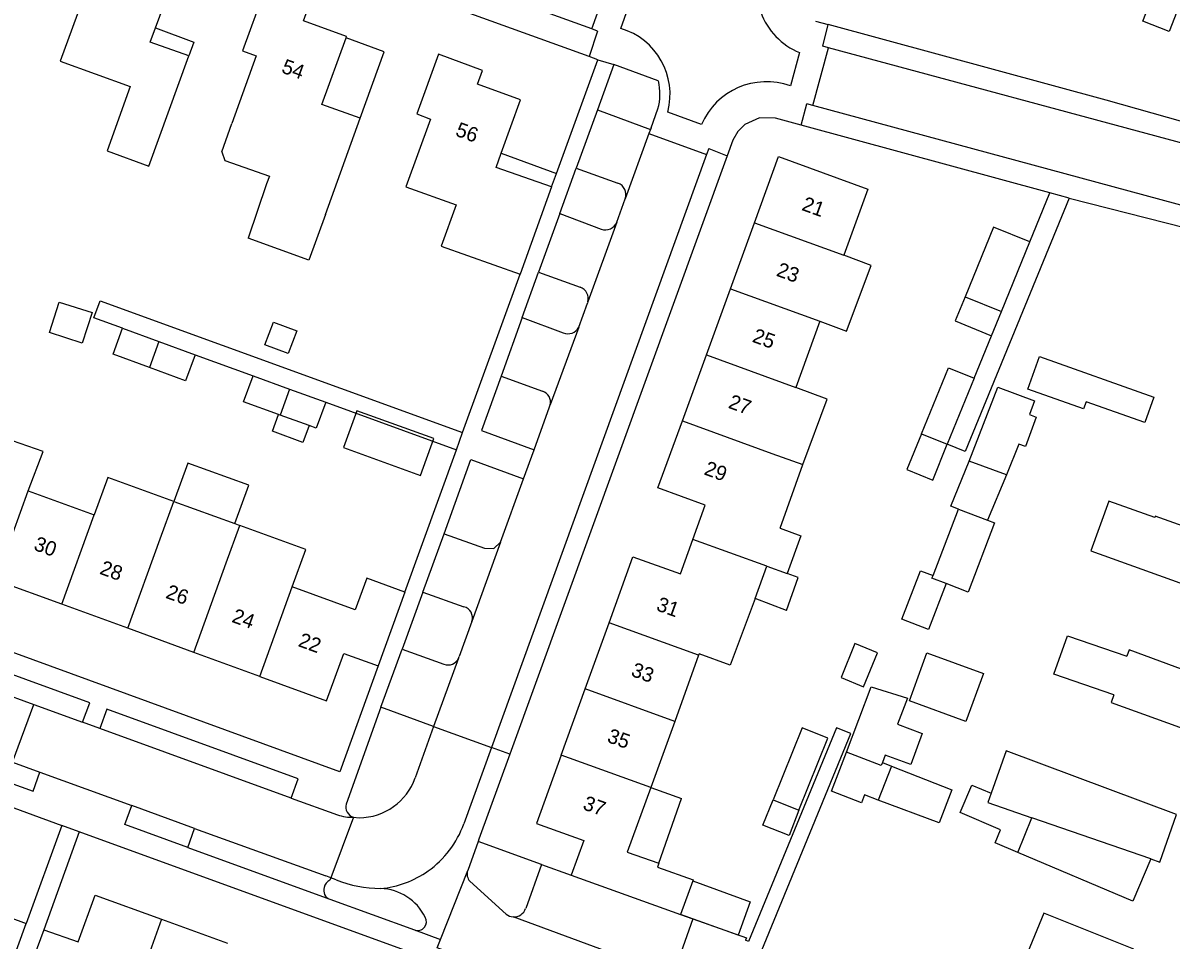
# Model space of a CAD drawing. Extents: x 194485 to 197793, y 468269 to 470822.
# Drawn here: x 196235.4 to 196329.7, y 469683 to 469758.3 of the extents above; entities that cross this region are included whole.
import ezdxf

# ---------------------------------------------------------------- set-up
doc = ezdxf.new("R2010")
doc.units = 0
for name, color, linetype in [('BGT grensvlak gebouwinstallatie plus 1', 7, 'Continuous'), ('BGT grensvlak onbegroeid terreindeel', 7, 'Continuous'), ('BGT grensvlak overig bouwwerk uitbreiding populatie', 7, 'Continuous'), ('BGT grensvlak pand op maaiveld', 7, 'Continuous'), ('BGT grensvlak pand op maaiveld LR', 7, 'Continuous'), ('BGT grensvlak wegdeel', 7, 'Continuous'), ('BGT tekst huisnummerreeks', 7, 'Continuous')]:
    doc.layers.add(name, color=color, linetype=linetype)

msp = doc.modelspace()

# ---------------------------------------------------------------- linework, layer by layer
at = {"layer": 'BGT grensvlak gebouwinstallatie plus 1'}
for p, q in [((196246.271, 469757.941), (196249.422, 469756.765)), ((196249.422, 469756.765), (196248.999, 469755.632)), ((196274.668, 469747.651), (196279.21, 469745.986)), ((196278.804, 469744.868), (196279.21, 469745.986)), ((196317.916, 469728.271), (196318.872, 469730.953)), ((196318.872, 469730.953), (196328.269, 469727.6)), ((196322.487, 469726.641), (196317.916, 469728.271)), ((196328.269, 469727.6), (196327.526, 469725.518)), ((196322.7, 469727.24), (196322.487, 469726.641)), ((196327.526, 469725.518), (196322.7, 469727.24)), ((196255.878, 469724.825), (196256.382, 469726.18)), ((196258.367, 469723.898), (196255.878, 469724.825)), ((196258.879, 469725.272), (196258.367, 469723.898)), ((196248.925, 469722.2), (196247.779, 469719.048)), ((196253.921, 469720.383), (196248.925, 469722.2)), ((196316.155, 469721.227), (196314.603, 469717.5)), ((196252.775, 469717.231), (196253.921, 469720.383)), ((196310.129, 469712.969), (196312.21, 469718.415)), ((196312.21, 469718.415), (196314.603, 469717.5)), ((196315.172, 469717.283), (196313.006, 469711.614)), ((196314.603, 469717.5), (196315.172, 469717.283)), ((196310.044, 469712.746), (196310.129, 469712.969)), ((196311.197, 469712.305), (196310.044, 469712.746)), ((196313.006, 469711.614), (196311.197, 469712.305)), ((196298.089, 469710.109), (196295.527, 469711.074)), ((196308.188, 469702.683), (196309.623, 469706.614)), ((196309.623, 469706.614), (196314.264, 469704.92)), ((196314.264, 469704.92), (196312.828, 469700.989)), ((196312.828, 469700.989), (196308.188, 469702.683)), ((196286.945, 469695.57), (196289.469, 469694.654)), ((196312.356, 469693.502), (196313.313, 469695.764)), ((196313.313, 469695.764), (196314.894, 469695.095)), ((196287.603, 469689.348), (196289.469, 469694.654)), ((196296.143, 469692.47), (196296.992, 469694.555)), ((196299.116, 469693.699), (196298.313, 469691.628)), ((196315.675, 469692.097), (196312.356, 469693.502)), ((196298.313, 469691.628), (196296.143, 469692.47)), ((196315.222, 469691.026), (196315.675, 469692.097)), ((196317.098, 469690.232), (196315.222, 469691.026))]:
    msp.add_line(p, q, dxfattribs=at)
for points in [[(196263.084, 469750.517), (196265.057, 469755.976), (196261.927, 469757.107)], [(196261.722, 469723.465), (196268.03, 469721.185), (196269.122, 469724.205), (196262.813, 469726.484), (196261.722, 469723.465)], [(196312.21, 469718.415), (196311.585, 469718.654), (196313.098, 469722.37)], [(196307.567, 469709.386), (196309.099, 469713.366), (196310.129, 469712.969)], [(196298.089, 469710.109), (196299.056, 469712.802), (196298.139, 469713.131)], [(196311.197, 469712.305), (196309.75, 469708.546), (196307.567, 469709.386)], [(196290.389, 469687.895), (196295.116, 469686.182), (196294.118, 469683.429), (196289.391, 469685.142)]]:
    msp.add_lwpolyline(points, dxfattribs=at)
at = {"layer": 'BGT grensvlak onbegroeid terreindeel'}
msp.add_line((196277.963, 469689.249), (196272.767, 469691.122), dxfattribs=at)
msp.add_lwpolyline([(196290.415, 469684.784), (196294.802, 469683.208), (196294.715, 469683.023)], dxfattribs=at)
at = {"layer": 'BGT grensvlak overig bouwwerk uitbreiding populatie'}
for p, q in [((196237.557, 469732.922), (196238.361, 469735.421)), ((196238.361, 469735.421), (196241.059, 469734.554)), ((196241.059, 469734.554), (196240.255, 469732.054)), ((196240.255, 469732.054), (196237.557, 469732.922)), ((196306.728, 469697.315), (196311.673, 469695.375)), ((196311.673, 469695.375), (196310.633, 469692.662)), ((196310.633, 469692.662), (196305.635, 469694.516))]:
    msp.add_line(p, q, dxfattribs=at)
msp.add_lwpolyline([(196331.604, 469763.005), (196329.537, 469757.632), (196327.364, 469758.468), (196329.431, 469763.841), (196331.604, 469763.005)], dxfattribs=at)
at = {"layer": 'BGT grensvlak pand op maaiveld'}
for p, q in [((196251.704, 469747.753), (196252.546, 469750.086)), ((196260.222, 469742.597), (196263.084, 469750.517)), ((196255.394, 469745.114), (196253.873, 469740.676)), ((196278.804, 469744.868), (196276.209, 469737.706)), ((196293.488, 469736.51), (196295.461, 469741.933)), ((196315.747, 469734.632), (196318.088, 469740.366)), ((196291.515, 469731.088), (196293.488, 469736.51)), ((196314.942, 469732.66), (196315.747, 469734.632)), ((196243.564, 469733.265), (196246.542, 469732.179)), ((196300.832, 469733.841), (196298.861, 469728.418)), ((196246.542, 469732.179), (196249.518, 469731.093)), ((196289.542, 469725.666), (196291.515, 469731.088)), ((196254.287, 469729.364), (196257.28, 469728.275)), ((196313.508, 469729.17), (196311.301, 469723.747)), ((196257.28, 469728.275), (196260.252, 469727.194)), ((196256.499, 469726.137), (196256.382, 469726.18)), ((196258.879, 469725.272), (196256.499, 469726.137)), ((196297.587, 469716.846), (196299.436, 469722.071)), ((196316.155, 469721.227), (196313.098, 469722.37)), ((196235.817, 469719.928), (196241.239, 469717.953)), ((196247.779, 469719.048), (196252.775, 469717.231)), ((196252.775, 469717.231), (196253.201, 469717.076)), ((196295.527, 469711.074), (196296.469, 469713.731)), ((196296.469, 469713.731), (196298.139, 469713.131)), ((196238.578, 469710.609), (196233.157, 469712.583)), ((196244, 469708.634), (196238.578, 469710.609)), ((196249.422, 469706.66), (196244, 469708.634)), ((196281.557, 469703.654), (196283.522, 469709.08)), ((196254.844, 469704.686), (196249.422, 469706.66)), ((196290.88, 469706.418), (196288.912, 469700.993)), ((196290.925, 469706.542), (196290.88, 469706.418)), ((196279.593, 469698.23), (196281.557, 469703.654)), ((196288.912, 469700.993), (196286.945, 469695.57)), ((196306.208, 469698.21), (196305.973, 469697.61)), ((196306.728, 469697.315), (196305.635, 469694.516)), ((196305.973, 469697.61), (196306.728, 469697.315)), ((196286.945, 469695.57), (196285.018, 469690.257)), ((196296.992, 469694.555), (196299.116, 469693.699)), ((196317.098, 469690.232), (196318.244, 469693.072)), ((196285.018, 469690.257), (196287.603, 469689.348)), ((196287.603, 469689.348), (196287.488, 469689.031)), ((196287.488, 469689.031), (196290.416, 469687.97)), ((196280.415, 469688.367), (196289.391, 469685.142)), ((196290.389, 469687.895), (196289.391, 469685.142)), ((196290.416, 469687.97), (196290.389, 469687.895)), ((196233.443, 469678.338), (196235.652, 469684.403)), ((196246.766, 469684.748), (196252.169, 469682.782)), ((196237.087, 469683.891), (196234.874, 469677.817))]:
    msp.add_line(p, q, dxfattribs=at)
for points in [[(196246.271, 469757.941), (196247.872, 469762.32), (196244.327, 469763.628), (196244.728, 469764.752), (196241.102, 469766.056), (196239.331, 469761.157), (196240.468, 469760.744), (196238.443, 469755.203), (196244.2, 469753.114), (196242.288, 469747.83), (196245.711, 469746.581), (196248.999, 469755.632)], [(196261.927, 469757.107), (196261.969, 469757.221), (196258.412, 469758.5), (196258.827, 469759.625), (196255.203, 469760.932), (196253.42, 469756.042), (196254.549, 469755.635), (196252.546, 469750.086)], [(196248.999, 469755.632), (196245.842, 469756.768), (196246.271, 469757.941)], [(196263.084, 469750.517), (196259.941, 469751.649), (196261.927, 469757.107)], [(196274.668, 469747.651), (196276.254, 469752.026), (196272.71, 469753.311), (196273.132, 469754.433), (196269.5, 469755.764), (196267.72, 469750.863), (196268.844, 469750.443), (196266.821, 469744.89), (196270.974, 469743.408), (196269.739, 469740.016), (196276.209, 469737.706)], [(196251.704, 469747.753), (196251.95, 469747.046), (196255.638, 469745.75), (196255.394, 469745.114)], [(196278.804, 469744.868), (196274.241, 469746.472), (196274.668, 469747.651)], [(196295.461, 469741.933), (196297.444, 469747.382), (196304.774, 469744.687), (196302.803, 469739.264)], [(196260.222, 469742.597), (196258.875, 469738.87), (196253.873, 469740.676)], [(196318.088, 469740.366), (196315.111, 469741.578), (196312.766, 469735.843)], [(196300.832, 469733.841), (196303.036, 469733.035), (196305.037, 469738.419), (196302.803, 469739.264)], [(196312.766, 469735.843), (196311.961, 469733.874), (196314.942, 469732.66)], [(196245.765, 469730.045), (196242.786, 469731.132), (196243.564, 469733.265)], [(196255.249, 469731.903), (196255.972, 469733.76), (196257.889, 469733.06), (196257.166, 469731.203), (196255.249, 469731.903)], [(196249.518, 469731.093), (196248.74, 469728.96), (196245.765, 469730.045)], [(196256.382, 469726.18), (196253.49, 469727.232), (196254.287, 469729.364)], [(196309.189, 469724.607), (196311.396, 469730.03), (196313.508, 469729.17)], [(196235.817, 469719.928), (196237.036, 469723.143), (196233.225, 469724.469), (196234.084, 469726.677), (196229.564, 469728.336), (196229.457, 469728.076)], [(196299.436, 469722.071), (196301.432, 469727.452), (196298.861, 469728.418)], [(196313.098, 469722.37), (196315.453, 469728.443), (196318.471, 469727.315), (196318.05, 469726.188), (196318.614, 469725.977)], [(196260.252, 469727.194), (196259.455, 469725.062), (196258.879, 469725.272)], [(196290.402, 469715.922), (196291.423, 469718.749), (196287.537, 469720.155), (196289.542, 469725.666)], [(196318.614, 469725.977), (196317.714, 469723.568), (196317.188, 469723.765), (196316.155, 469721.227)], [(196309.189, 469724.607), (196307.99, 469721.662), (196310.102, 469720.802), (196311.301, 469723.747)], [(196247.779, 469719.048), (196242.357, 469721.023), (196241.239, 469717.953)], [(196334.602, 469710.871), (196336.111, 469715.079), (196328.384, 469717.85), (196328.337, 469717.719), (196324.56, 469719.074), (196323.097, 469714.998), (196334.602, 469710.871)], [(196257.503, 469712.028), (196258.622, 469715.102), (196253.201, 469717.076)], [(196297.587, 469716.846), (196299.279, 469716.213), (196298.139, 469713.131)], [(196283.522, 469709.08), (196285.487, 469714.505), (196289.381, 469713.096), (196290.402, 469715.922)], [(196266.743, 469711.595), (196263.614, 469712.739), (196262.674, 469710.145), (196257.503, 469712.028)], [(196266.743, 469711.595), (196266.751, 469711.592), (196264.556, 469705.56)], [(196295.527, 469711.074), (196293.477, 469705.606), (196290.925, 469706.542)], [(196324.975, 469703.172), (196320.055, 469704.858), (196321.184, 469708.008), (196326.052, 469706.338)], [(196303.709, 469707.374), (196302.575, 469704.597), (196304.426, 469703.841), (196305.56, 469706.618), (196303.709, 469707.374)], [(196324.975, 469703.172), (196324.761, 469702.543), (196334.014, 469699.207), (196335.59, 469703.414), (196326.23, 469706.86), (196326.052, 469706.338)], [(196254.844, 469704.686), (196260.321, 469702.691), (196261.728, 469706.574), (196264.556, 469705.56)], [(196303.025, 469698.472), (196305.049, 469703.816), (196308.036, 469702.885), (196307.203, 469700.754)], [(196299.116, 469693.699), (196301.501, 469699.613), (196299.377, 469700.469), (196296.992, 469694.555)], [(196307.203, 469700.754), (196309.25, 469700.004), (196308.31, 469697.44), (196306.208, 469698.21)], [(196279.593, 469698.23), (196277.558, 469692.612), (196281.44, 469691.208), (196280.415, 469688.367)], [(196305.635, 469694.516), (196304.514, 469694.954), (196304.263, 469694.311), (196301.784, 469695.266), (196303.025, 469698.472)], [(196328.012, 469689.705), (196328.77, 469689.443), (196330.125, 469693.351), (196316.13, 469698.573), (196314.894, 469695.095)], [(196314.894, 469695.095), (196314.619, 469694.322), (196318.244, 469693.072)], [(196228.822, 469691.261), (196234.225, 469689.294), (196232.825, 469685.443), (196235.652, 469684.403)], [(196328.012, 469689.705), (196326.541, 469686.233), (196317.098, 469690.232)], [(196237.087, 469683.891), (196239.907, 469682.882), (196241.311, 469686.732), (196246.766, 469684.748)], [(196325.109, 469678.557), (196326.621, 469682.291), (196319.229, 469685.252), (196317.686, 469681.525)]]:
    msp.add_lwpolyline(points, dxfattribs=at)
at = {"layer": 'BGT grensvlak pand op maaiveld LR'}
for p, q in [((196295.461, 469741.933), (196302.803, 469739.264)), ((196293.488, 469736.51), (196300.832, 469733.841)), ((196312.766, 469735.843), (196315.747, 469734.632)), ((196246.542, 469732.179), (196245.765, 469730.045)), ((196291.515, 469731.088), (196298.861, 469728.418)), ((196257.28, 469728.275), (196256.499, 469726.137)), ((196289.542, 469725.666), (196296.891, 469722.995)), ((196309.189, 469724.607), (196311.301, 469723.747)), ((196296.891, 469722.995), (196299.436, 469722.071)), ((196233.157, 469712.583), (196235.817, 469719.928)), ((196246.66, 469715.978), (196247.779, 469719.048)), ((196238.578, 469710.609), (196241.239, 469717.953)), ((196252.082, 469714.003), (196253.201, 469717.076)), ((196244, 469708.634), (196246.66, 469715.978)), ((196296.469, 469713.731), (196290.402, 469715.922)), ((196249.422, 469706.66), (196252.082, 469714.003)), ((196254.844, 469704.686), (196257.503, 469712.028)), ((196290.88, 469706.418), (196283.522, 469709.08)), ((196288.912, 469700.993), (196281.557, 469703.654)), ((196286.945, 469695.57), (196279.593, 469698.23)), ((196328.012, 469689.705), (196318.244, 469693.072)), ((196246.766, 469684.748), (196244.099, 469677.377))]:
    msp.add_line(p, q, dxfattribs=at)
msp.add_lwpolyline([(196305.973, 469697.61), (196305.879, 469697.37), (196303.025, 469698.472)], dxfattribs=at)
at = {"layer": 'BGT grensvlak wegdeel'}
for p, q in [((196282.108, 469757.845), (196240.763, 469772.818)), ((196281.878, 469755.577), (196239.492, 469770.916)), ((196282.108, 469757.845), (196283.816, 469762.559)), ((196284.477, 469757.883), (196285.605, 469761.041)), ((196282.574, 469757.664), (196281.878, 469755.577)), ((196282.574, 469757.664), (196282.108, 469757.845)), ((196300.487, 469758.472), (196301.511, 469758.194)), ((196301.074, 469756.435), (196301.511, 469758.194)), ((196324.352, 469751.99), (196301.511, 469758.194)), ((196299.169, 469755.899), (196298.414, 469753.162)), ((196300.262, 469751.566), (196301.557, 469756.304)), ((196301.557, 469756.304), (196301.074, 469756.435)), ((196332.756, 469747.861), (196301.557, 469756.304)), ((196279.21, 469745.986), (196282.601, 469755.315)), ((196282.601, 469755.315), (196281.878, 469755.577)), ((196283.911, 469754.926), (196282.579, 469751.202)), ((196282.601, 469755.315), (196283.911, 469754.926)), ((196287.568, 469753.571), (196283.911, 469754.926)), ((196282.579, 469751.202), (196280.83, 469746.417)), ((196282.579, 469751.202), (196286.923, 469749.583)), ((196286.975, 469749.718), (196287.531, 469751.272)), ((196291.11, 469749.984), (196288.34, 469751.017)), ((196299.31, 469749.933), (196299.779, 469751.697)), ((196300.262, 469751.566), (196299.779, 469751.697)), ((196331.488, 469743.108), (196300.262, 469751.566)), ((196286.801, 469749.249), (196284.856, 469743.903)), ((196286.923, 469749.583), (196286.801, 469749.249)), ((196286.801, 469749.249), (196291.532, 469747.545)), ((196286.975, 469749.718), (196286.923, 469749.583)), ((196319.729, 469744.385), (196299.31, 469749.933)), ((196291.532, 469747.545), (196273.853, 469698.849)), ((196293.223, 469747.428), (196275.373, 469698.297)), ((196291.703, 469748.015), (196291.532, 469747.545)), ((196291.703, 469748.015), (196293.223, 469747.428)), ((196279.466, 469742.685), (196280.83, 469746.417)), ((196280.83, 469746.417), (196284.244, 469745.182)), ((196318.088, 469740.366), (196319.729, 469744.385)), ((196321.315, 469743.954), (196319.729, 469744.385)), ((196284.155, 469741.981), (196284.856, 469743.903)), ((196321.315, 469743.954), (196330.894, 469741.521)), ((196279.466, 469742.685), (196277.729, 469737.871)), ((196279.466, 469742.685), (196282.882, 469741.414)), ((196284.155, 469741.981), (196281.773, 469735.432)), ((196276.382, 469734.145), (196277.729, 469737.871)), ((196277.729, 469737.871), (196281.148, 469736.63)), ((196271.494, 469724.7), (196276.209, 469737.706)), ((196281.025, 469733.371), (196281.738, 469735.336)), ((196281.773, 469735.432), (196281.738, 469735.336)), ((196276.382, 469734.145), (196274.658, 469729.338)), ((196276.382, 469734.145), (196279.757, 469732.902)), ((196281.025, 469733.371), (196278.682, 469726.971)), ((196313.508, 469729.17), (196314.942, 469732.66)), ((196249.518, 469731.093), (196254.287, 469729.364)), ((196274.658, 469729.338), (196278.047, 469728.096)), ((196260.252, 469727.194), (196270.983, 469723.29)), ((196277.371, 469723.296), (196278.628, 469726.824)), ((196270.983, 469723.29), (196271.494, 469724.7)), ((196266.743, 469711.595), (196270.983, 469723.29)), ((196276.499, 469720.901), (196277.371, 469723.296)), ((196274.603, 469715.717), (196276.499, 469720.901)), ((196268.229, 469711.604), (196269.973, 469716.399)), ((196274.603, 469715.717), (196272.259, 469709.204)), ((196268.229, 469711.604), (196266.529, 469706.933)), ((196268.229, 469711.604), (196271.595, 469710.404)), ((196272.259, 469709.204), (196271.215, 469706.327)), ((196264.787, 469702.146), (196266.529, 469706.933)), ((196266.529, 469706.933), (196269.957, 469705.693)), ((196199.745, 469706.573), (196238.576, 469692.446)), ((196224.757, 469706.588), (196236.267, 469702.378)), ((196271.159, 469706.173), (196269.11, 469700.573)), ((196234.531, 469697.644), (196236.267, 469702.378)), ((196236.267, 469702.378), (196240.283, 469700.926)), ((196264.787, 469702.146), (196261.933, 469694.208)), ((196269.11, 469700.573), (196264.787, 469702.146)), ((196241.691, 469700.413), (196240.283, 469700.926)), ((196257.418, 469694.69), (196241.691, 469700.413)), ((196269.11, 469700.573), (196267.605, 469696.359)), ((196269.11, 469700.573), (196273.853, 469698.849)), ((196273.853, 469698.849), (196271.586, 469692.572)), ((196275.373, 469698.297), (196273.853, 469698.849)), ((196234.531, 469697.644), (196236.773, 469696.826)), ((196236.773, 469696.826), (196244.315, 469694.095)), ((196257.418, 469694.69), (196261.205, 469693.332)), ((196249.482, 469692.205), (196244.315, 469694.095)), ((196262.543, 469693.12), (196260.663, 469688.144)), ((196262.543, 469693.12), (196263.006, 469693.075)), ((196238.576, 469692.446), (196235.652, 469684.403)), ((196240.006, 469691.926), (196237.087, 469683.891)), ((196240.006, 469691.926), (196238.576, 469692.446)), ((196248.915, 469690.642), (196249.482, 469692.205)), ((196249.482, 469692.205), (196260.25, 469688.301)), ((196248.915, 469690.642), (196260.577, 469686.395)), ((196272.767, 469691.122), (196271.908, 469688.76)), ((196269.686, 469683.09), (196271.908, 469688.76)), ((196277.963, 469689.249), (196276.672, 469685.634)), ((196277.963, 469689.249), (196280.415, 469688.367)), ((196260.663, 469688.144), (196260.25, 469688.301)), ((196260.663, 469688.144), (196260.593, 469687.959)), ((196261.094, 469687.98), (196260.663, 469688.144)), ((196275.062, 469685.157), (196272.081, 469687.867)), ((196260.577, 469686.395), (196267.55, 469683.865)), ((196289.391, 469685.142), (196290.415, 469684.784)), ((196289.662, 469679.795), (196275.639, 469684.945)), ((196290.415, 469684.784), (196289.08, 469681.054)), ((196267.55, 469683.865), (196269.686, 469683.09))]:
    msp.add_line(p, q, dxfattribs=at)
for points in [[(196364.336, 469741.017), (196333.176, 469749.5), (196324.352, 469751.99)], [(196299.31, 469749.933), (196297.203, 469750.505), (196295.877, 469750.543), (196294.666, 469750), (196294.09, 469749.425), (196293.691, 469748.716), (196293.223, 469747.428)], [(196321.315, 469743.954), (196312.771, 469723.149), (196311.301, 469723.747)], [(196264.556, 469705.56), (196261.402, 469696.853), (196183.782, 469725.166), (196183.585, 469725.238), (196189.708, 469742.001)], [(196243.564, 469733.265), (196241.201, 469734.127), (196241.732, 469735.528), (196271.494, 469724.7)], [(196274.658, 469729.338), (196273.042, 469724.876), (196277.371, 469723.296)], [(196269.973, 469716.399), (196272.17, 469722.491), (196276.499, 469720.901)], [(196269.973, 469716.399), (196273.286, 469715.202), (196274.057, 469715.177), (196274.603, 469715.717)], [(196240.283, 469700.926), (196240.87, 469702.517), (196225.365, 469708.158), (196224.757, 469706.588)], [(196257.418, 469694.69), (196257.977, 469696.284), (196242.267, 469702), (196241.691, 469700.413)], [(196294.367, 469678.085), (196303.389, 469700.005), (196302.198, 469700.46), (196294.981, 469682.913), (196294.715, 469683.023)], [(196275.373, 469698.297), (196272.838, 469691.32), (196272.767, 469691.122)], [(196230.66, 469697.268), (196236.216, 469695.275), (196236.773, 469696.826)], [(196248.915, 469690.642), (196243.741, 469692.524), (196244.315, 469694.095)], [(196292.707, 469673.908), (196292.306, 469672.9), (196240.006, 469691.926)], [(196292.707, 469673.908), (196269.414, 469682.395), (196269.686, 469683.09)]]:
    msp.add_lwpolyline(points, dxfattribs=at)
for centre, radius, start, end in [((196301.403, 469761.247), 5.796, 153.83772, 247.3252), ((196282.888, 469752.469), 5.642, 345.08803, 73.63857), ((196283.113, 469752.493), 4.584, 344.55173, 13.6042), ((196296.443, 469747.71), 5.798, 70.12442, 156.90369), ((196283.904, 469744.233), 1.008, 340.88096, 70.26116), ((196283.229, 469742.348), 0.997, 249.65186, 338.36496), ((196280.852, 469735.714), 0.963, 342.9839, 72.11845), ((196280.155, 469733.774), 0.959, 245.45571, 335.14052), ((196277.794, 469727.211), 0.92, 344.84732, 74.03731), ((196277.793, 469727.214), 0.921, 334.95415, 344.70454), ((196271.361, 469709.491), 0.943, 342.28209, 75.63235), ((196270.301, 469706.576), 0.948, 248.70531, 334.83174), ((196270.191, 469706.612), 1.063, 335.59793, 344.43586), ((196262.953, 469698.012), 4.937, 270.61654, 340.44231), ((196262.762, 469693.958), 0.866, 163.22529, 255.33007), ((196262.432, 469696.746), 3.628, 250.23672, 271.75646), ((196264.018, 469695.272), 8.035, 305.24423, 340.36363), ((196272.8, 469688.469), 0.938, 161.9519, 219.97618), ((196260.876, 469687.254), 0.76, 111.84471, 172.71863), ((196264.823, 469697.46), 10.187, 248.52569, 269.65459), ((196264.019, 469695.277), 8.038, 275.30084, 305.21979), ((196260.851, 469687.109), 0.768, 161.74165, 205.82036), ((196264.595, 469682.993), 4.283, 26.67614, 87.76167), ((196260.845, 469687.108), 0.762, 205.92493, 249.39106), ((196275.699, 469686), 1.056, 232.90868, 266.74287), ((196275.69, 469685.987), 1.043, 267.18655, 340.21918), ((196267.79, 469684.553), 0.729, 250.80553, 29.83043)]:
    msp.add_arc(centre, radius, start, end, dxfattribs=at)

# ---------------------------------------------------------------- texts
at = {"layer": 'BGT tekst huisnummerreeks'}
for s, rotation, p in [('54', 340.2, (196256.543, 469754.284)), ('56', 340.1, (196270.828, 469749.1)), ('21', 340, (196299.275, 469742.992)), ('23', 340, (196297.188, 469737.596)), ('25', 340, (196295.21, 469732.175)), ('27', 340, (196293.242, 469726.751)), ('29', 340, (196291.252, 469721.285)), ('30', 340, (196236.193, 469715.096)), ('28', 340, (196241.612, 469713.122)), ('26', 340, (196247.034, 469711.148)), ('31', 340.1, (196287.329, 469710.131)), ('24', 340, (196252.458, 469709.173)), ('22', 340, (196257.913, 469707.187)), ('33', 340.1, (196285.255, 469704.745)), ('35', 340.1, (196283.287, 469699.322)), ('37', 340.1, (196281.291, 469693.799))]:
    msp.add_text(s, height=1.2, rotation=rotation, dxfattribs=at).set_placement(p)

doc.saveas('drawing.dxf')
